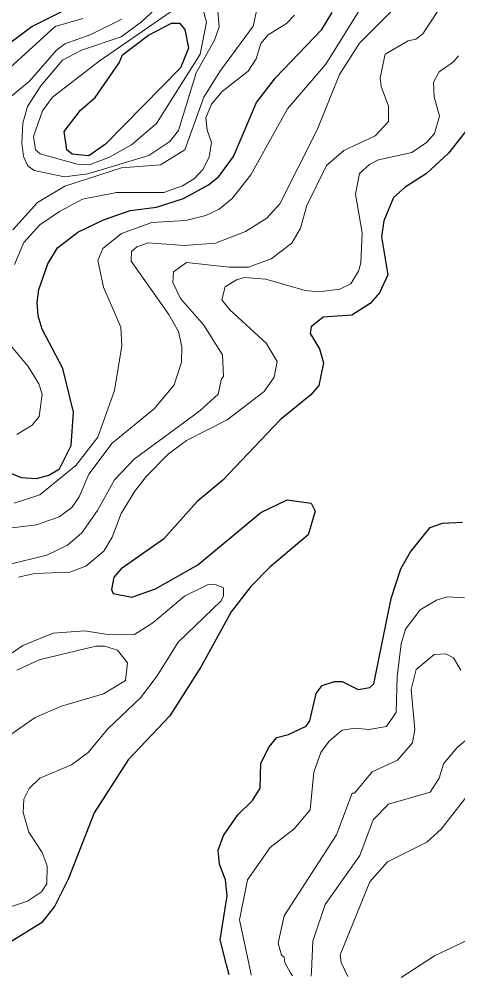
# Model space of a CAD drawing. Extents: x 763.2 to 816.8, y 7896.5 to 7952.7.
# Drawn here: x 764.982 to 766.293, y 7897.24 to 7900.119 of the extents above; entities that cross this region are included whole.
import ezdxf

# ---------------------------------------------------------------- set-up
doc = ezdxf.new("R2010")
doc.units = 0
doc.header["$LTSCALE"] = 0.064
doc.layers.add('1', color=7, linetype='Continuous', lineweight=25)
doc.layers.add('2', color=7, linetype='Continuous', lineweight=13)

msp = doc.modelspace()

# ---------------------------------------------------------------- linework, layer by layer
at = {"layer": '1'}
for points in [[(765.2023, 7900.1889), (765.0206, 7900.0974), (764.8799, 7899.9927), (764.6523, 7899.8643), (764.3067, 7899.6301), (764.2184, 7899.5579), (764.0827, 7899.4258), (763.8702, 7899.2592), (763.7105, 7899.1107), (763.6598, 7899.0801), (763.562, 7899.0376), (763.5114, 7899.0022), (763.4688, 7898.9577), (763.3956, 7898.8377), (763.3097, 7898.7383), (763.2375, 7898.6808), (763.2112, 7898.6599)], [(764.8408, 7898.8077), (764.9877, 7898.7483), (765.0337, 7898.745), (765.0706, 7898.7546), (765.1025, 7898.7743), (765.1368, 7898.844), (765.1438, 7898.9437), (765.1122, 7899.0742), (765.0502, 7899.1919), (765.0387, 7899.2314), (765.0355, 7899.2715), (765.0403, 7899.3102), (765.0675, 7899.3875), (765.096, 7899.4347), (765.157, 7899.4819), (765.2335, 7899.5186), (765.3132, 7899.5467), (765.3927, 7899.5568), (765.4725, 7899.5822), (765.5474, 7899.6237), (765.5787, 7899.6483), (765.6223, 7899.7086), (765.6915, 7899.8696), (765.7481, 7899.9439), (765.8866, 7900.0876), (765.9177, 7900.1386)], [(766.3453, 7899.8204), (766.2646, 7899.7178), (766.1989, 7899.657), (766.1357, 7899.617), (766.1006, 7899.5857), (766.072, 7899.5155), (766.0643, 7899.4676), (766.0838, 7899.3545), (766.0589, 7899.3), (766.0305, 7899.2687), (765.9759, 7899.2333), (765.8907, 7899.2279), (765.8541, 7899.1983), (765.8512, 7899.179), (765.8795, 7899.1333), (765.8912, 7899.0907), (765.8778, 7899.0237), (765.8531, 7898.9958)], [(765.8531, 7898.9958), (765.7617, 7898.9207), (765.5897, 7898.7388), (765.5142, 7898.6763), (765.4127, 7898.5636), (765.2865, 7898.4746)], [(765.2865, 7898.4746), (765.2646, 7898.4497), (765.2575, 7898.4136), (765.263, 7898.4013), (765.3189, 7898.3901), (765.3894, 7898.4149), (765.5161, 7898.4868), (765.7045, 7898.6435), (765.7826, 7898.6814), (765.8542, 7898.6713), (765.8664, 7898.6475), (765.8457, 7898.5762), (765.7321, 7898.4812), (765.6742, 7898.4221), (765.615, 7898.3464), (765.5252, 7898.1825), (765.4318, 7898.0356), (765.3071, 7897.904), (765.206, 7897.7449), (765.1289, 7897.5484), (765.0877, 7897.4645), (765.0489, 7897.4158), (764.8329, 7897.2832), (764.8144, 7897.2719)], [(765.6094, 7897.2605), (765.6019, 7897.2902), (765.5829, 7897.3655), (765.6038, 7897.4973), (765.5989, 7897.5451), (765.5809, 7897.5919), (765.5764, 7897.6337), (765.5922, 7897.6775), (765.6352, 7897.7389), (765.6794, 7897.7818), (765.7021, 7897.8189), (765.7045, 7897.8935), (765.7285, 7897.9421), (765.752, 7897.9704), (765.7864, 7897.979), (765.8393, 7898.0043), (765.8505, 7898.0208), (765.8697, 7898.1021), (765.8873, 7898.1256), (765.9244, 7898.1383), (765.9475, 7898.1384), (765.995, 7898.114), (766.03, 7898.12), (766.0417, 7898.1309), (766.0936, 7898.3858), (766.1222, 7898.4752), (766.1518, 7898.5253), (766.2106, 7898.5984), (766.2466, 7898.6116), (766.3067, 7898.615)]]:
    msp.add_lwpolyline(points, dxfattribs=at)
msp.add_lwpolyline([(765.2803, 7899.9879), (765.2908, 7900.0122), (765.368, 7900.0714), (765.4373, 7900.1068), (765.461, 7900.1072), (765.477, 7900.0884), (765.4883, 7900.032), (765.4636, 7899.9731), (765.2401, 7899.7453), (765.1897, 7899.7099), (765.14, 7899.715), (765.124, 7899.7285), (765.1167, 7899.7831), (765.1646, 7899.847), (765.209, 7899.8852)], close=True, dxfattribs=at)
at = {"layer": '2'}
for points in [[(765.7026, 7900.1987), (765.681, 7900.0982), (765.581, 7899.9627), (765.5334, 7899.8854), (765.4773, 7899.728), (765.4046, 7899.6835), (765.2876, 7899.6745), (765.1178, 7899.6194), (765.0361, 7899.5704), (764.9628, 7899.4887)], [(764.861, 7898.5856), (765.0337, 7898.6069), (765.1013, 7898.6308), (765.1395, 7898.6586), (765.1609, 7898.6903), (765.1899, 7898.758), (765.2594, 7898.8505), (765.386, 7898.954), (765.4447, 7899.0249), (765.4673, 7899.0926), (765.4675, 7899.1385), (765.4576, 7899.1853), (765.4288, 7899.2352), (765.3166, 7899.3948), (765.317, 7899.4244), (765.3333, 7899.4377), (765.367, 7899.4498), (765.4748, 7899.4417), (765.5686, 7899.4489), (765.6582, 7899.4844), (765.7222, 7899.5239), (765.7609, 7899.5664), (765.8721, 7899.7875), (765.9387, 7899.953), (765.9989, 7900.047), (766.1147, 7900.1626)], [(765.9968, 7900.1434), (765.8981, 7899.9841), (765.784, 7899.8504), (765.6738, 7899.6533), (765.6183, 7899.5826), (765.5799, 7899.5506), (765.5393, 7899.5319), (765.4793, 7899.5171), (765.3782, 7899.5105), (765.2875, 7899.4781), (765.232, 7899.4329), (765.2164, 7899.3967), (765.2341, 7899.3174), (765.286, 7899.1974), (765.2884, 7899.1421), (765.2671, 7899.0085), (765.2169, 7898.8685), (765.1513, 7898.7838), (765.0434, 7898.6958), (764.9671, 7898.6717)], [(766.2345, 7900.1445), (766.1884, 7900.0756), (766.1673, 7900.059), (766.144, 7900.0543), (766.0761, 7900.0147), (766.0609, 7899.9438), (766.0635, 7899.9181), (766.0854, 7899.8591), (766.0851, 7899.8128), (766.0461, 7899.7705), (765.9517, 7899.7262), (765.9005, 7899.6813), (765.8418, 7899.5619), (765.8223, 7899.4937), (765.7966, 7899.449), (765.7345, 7899.4026), (765.6673, 7899.3775), (765.609, 7899.3776), (765.4819, 7899.3907), (765.4435, 7899.3631), (765.4415, 7899.3317), (765.4643, 7899.284), (765.5333, 7899.2033), (765.5891, 7899.1153), (765.5924, 7899.0499), (765.586, 7899.0433), (765.5766, 7898.9973), (765.5222, 7898.9477), (765.3251, 7898.8029), (765.2665, 7898.7412)], [(763.2087, 7898.4828), (763.2423, 7898.4919), (763.3662, 7898.5685), (763.4065, 7898.6101), (763.497, 7898.7351), (763.562, 7898.8776), (763.6188, 7898.9453), (763.6828, 7898.9913), (763.7643, 7899.0387), (763.8511, 7899.1295), (763.9523, 7899.1821), (764.0661, 7899.2567), (764.1982, 7899.4016), (764.2963, 7899.4911), (764.4163, 7899.5685), (764.5871, 7899.666), (764.6749, 7899.7365), (764.9543, 7899.885), (765.0129, 7899.9338), (765.0931, 7900.0264), (765.1185, 7900.0452), (765.1961, 7900.0734), (765.2881, 7900.119)], [(765.1723, 7900.1208), (765.0898, 7900.0971), (764.9548, 7899.9742), (764.8989, 7899.9315)], [(764.9679, 7899.3852), (764.996, 7899.4515), (765.0436, 7899.5041), (765.1022, 7899.5442), (765.1712, 7899.581), (765.2727, 7899.6008), (765.4144, 7899.601), (765.4702, 7899.6205), (765.5054, 7899.6422), (765.5311, 7899.6695), (765.55, 7899.706), (765.5563, 7899.7501), (765.5433, 7899.7869), (765.5398, 7899.8239), (765.5566, 7899.8644), (765.5887, 7899.9029), (765.666, 7899.9638), (765.6903, 7900.0008), (765.7044, 7900.0464), (765.7258, 7900.0725), (765.7803, 7900.1061), (765.8048, 7900.1308)], [(764.9798, 7898.4499), (765.0271, 7898.4605), (765.1334, 7898.4646), (765.181, 7898.4832), (765.2351, 7898.5274), (765.2599, 7898.5701), (765.2871, 7898.6403), (765.327, 7898.7074), (765.3619, 7898.7525), (765.427, 7898.8177), (765.4814, 7898.8585), (765.6034, 7898.9209), (765.7136, 7899.0056), (765.7442, 7899.0486), (765.7533, 7899.0947), (765.7201, 7899.1495), (765.6109, 7899.2492), (765.587, 7899.2794), (765.5976, 7899.3184), (765.6313, 7899.3394), (765.6557, 7899.3463), (765.7192, 7899.3417), (765.8367, 7899.3075), (765.877, 7899.3037), (765.9402, 7899.3118), (765.9734, 7899.3271), (765.9963, 7899.3654), (766.0033, 7899.3899), (766.0065, 7899.4804), (765.9869, 7899.5954), (765.9988, 7899.6572), (766.0291, 7899.684), (766.056, 7899.698), (766.1551, 7899.7198), (766.1995, 7899.7501), (766.2232, 7899.7773), (766.2381, 7899.8291), (766.2217, 7899.8869), (766.2203, 7899.9306), (766.2369, 7899.9613), (766.2797, 7899.991), (766.2944, 7900.0097)], [(764.9751, 7898.8767), (765.0205, 7898.9044), (765.0416, 7898.9301), (765.0501, 7898.9973), (765.0409, 7899.0287), (765.009, 7899.0801), (764.949, 7899.1521)], [(765.2665, 7898.7412), (765.216, 7898.6496), (765.1688, 7898.5827), (765.1267, 7898.5457), (765.0647, 7898.5154), (764.8181, 7898.456)], [(764.8874, 7898.1729), (764.9926, 7898.2452), (765.0837, 7898.283), (765.1766, 7898.2897), (765.2409, 7898.2798), (765.3268, 7898.2785), (765.3816, 7898.3138), (765.4758, 7898.393), (765.5442, 7898.4267), (765.5655, 7898.4292), (765.5922, 7898.4185), (765.5924, 7898.3941), (765.5851, 7898.3791), (765.457, 7898.2554), (765.3939, 7898.1547), (765.3443, 7898.0891), (765.2468, 7897.9965), (765.1884, 7897.9251), (765.1382, 7897.8884), (765.0436, 7897.849), (765.0121, 7897.8177), (764.9962, 7897.7858), (764.9942, 7897.7463), (765.0105, 7897.6872), (765.0503, 7897.6264), (765.0658, 7897.5869), (765.0648, 7897.5328), (765.0481, 7897.5088), (765.0068, 7897.4808), (764.874, 7897.4371)], [(766.3123, 7898.3882), (766.2609, 7898.3909), (766.2295, 7898.3813), (766.1798, 7898.3527), (766.1365, 7898.2942), (766.1231, 7898.2503), (766.1118, 7898.1526), (766.1085, 7898.0461), (766.0798, 7898.0037), (766.027, 7897.9939), (765.9855, 7897.9986), (765.9475, 7897.9921), (765.908, 7897.9592), (765.8831, 7897.9258), (765.862, 7897.8672), (765.8519, 7897.7542), (765.8039, 7897.6974), (765.7322, 7897.6418), (765.6645, 7897.5452), (765.6403, 7897.4247), (765.6739, 7897.2669), (765.6755, 7897.2595)], [(764.9435, 7897.9707), (765.0293, 7898.0302), (765.1087, 7898.0642), (765.2334, 7898.1009), (765.2996, 7898.1405), (765.306, 7898.194), (765.2759, 7898.2313), (765.2369, 7898.2435), (765.2108, 7898.2435), (765.0411, 7898.2027), (764.9752, 7898.1715)], [(765.7982, 7897.2578), (765.7931, 7897.2669), (765.7758, 7897.2978), (765.7742, 7897.3131), (765.7655, 7897.3193), (765.756, 7897.3553), (765.7736, 7897.4374), (765.9306, 7897.6793), (765.9769, 7897.804), (765.9841, 7897.804), (766.0369, 7897.8674), (766.1129, 7897.9027), (766.1569, 7897.9547), (766.1644, 7897.9943), (766.153, 7898.1145), (766.1678, 7898.1742), (766.2222, 7898.2185), (766.2573, 7898.2204), (766.2798, 7898.2087), (766.3018, 7898.1722)], [(766.3821, 7898.0004), (766.334, 7897.9764), (766.2907, 7897.9409), (766.2501, 7897.8914), (766.2372, 7897.849), (766.2102, 7897.8067), (766.0851, 7897.7707), (766.04, 7897.7244), (766, 7897.6174), (765.896, 7897.4714), (765.8595, 7897.3616), (765.8555, 7897.2707), (765.8549, 7897.2569)], [(765.9636, 7897.2554), (765.9437, 7897.2971), (765.9411, 7897.3208), (766.0298, 7897.5384), (766.0829, 7897.5981), (766.2002, 7897.6573), (766.2432, 7897.6963), (766.3529, 7897.837)], [(767.039, 7897.2399), (767.0749, 7897.3093), (767.0979, 7897.3775), (767.1421, 7897.4728), (767.2207, 7897.6063), (767.2245, 7897.6455), (767.2126, 7897.6711), (767.1741, 7897.6798), (767.1137, 7897.6714), (766.9346, 7897.6291), (766.6856, 7897.5183), (766.4806, 7897.4402), (766.2229, 7897.3179), (766.1239, 7897.2531)]]:
    msp.add_lwpolyline(points, dxfattribs=at)
for points in [[(765.5461, 7900.1913), (765.5175, 7900.2156), (765.49, 7900.2157), (765.4304, 7900.1885), (765.3475, 7900.1106), (765.2865, 7900.0662), (765.1678, 7900.0265), (765.1117, 7899.9961), (765.0469, 7899.9199), (765.007, 7899.8578), (764.9925, 7899.8084), (764.9893, 7899.7484), (764.9943, 7899.708), (765.0079, 7899.6802), (765.0265, 7899.6666), (765.1168, 7899.6474), (765.1865, 7899.6566), (765.3696, 7899.7116), (765.4325, 7899.7535), (765.4578, 7899.7859), (765.5105, 7899.9584), (765.5657, 7900.0557), (765.5792, 7900.0958), (765.5744, 7900.1542)], [(765.0818, 7899.8854), (765.2211, 7899.9938), (765.4362, 7900.1422), (765.4852, 7900.1631), (765.5125, 7900.16), (765.5318, 7900.1473), (765.5412, 7900.1105), (765.5229, 7900.0145), (765.3918, 7899.8066), (765.3176, 7899.7432), (765.2502, 7899.7053), (765.1906, 7899.683), (765.1555, 7899.685), (765.0444, 7899.7159), (765.0307, 7899.7278), (765.0241, 7899.7685), (765.0511, 7899.8447)]]:
    msp.add_lwpolyline(points, close=True, dxfattribs=at)

doc.saveas('drawing.dxf')
